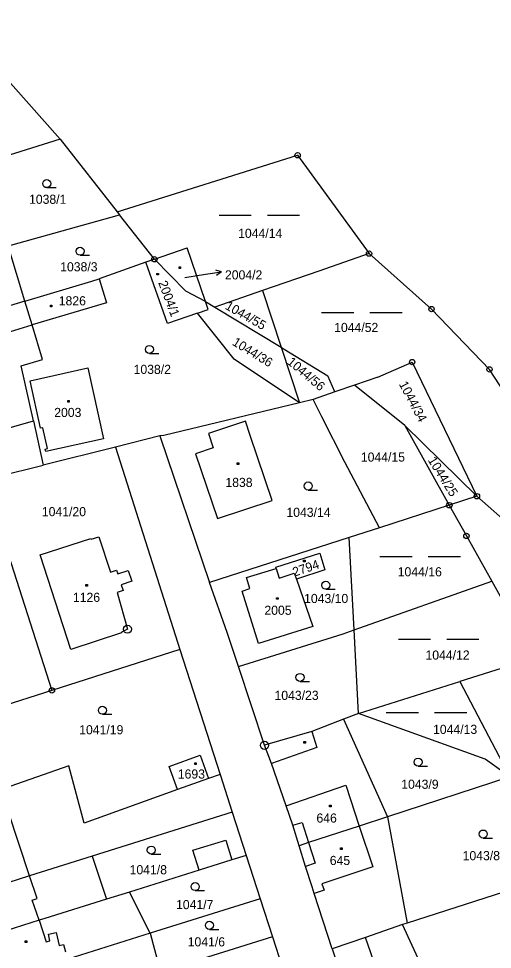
# Model space of a CAD drawing. Extents: x -795483 to -789093, y -1112258 to -1108741.
# Drawn here: x -792187.7 to -792099.5, y -1109537.4 to -1109364.2 of the extents above; entities that cross this region are included whole.
import ezdxf

# ---------------------------------------------------------------- set-up
doc = ezdxf.new("R2010")
doc.units = 0
for name, color, linetype in [('Komunikace', 7, 'Continuous'), ('Vrstva 1', 7, 'Continuous'), ('Vrstva 14', 7, 'Continuous'), ('Vrstva 15', 7, 'Continuous'), ('Vrstva 16', 7, 'Continuous'), ('Vrstva 2', 7, 'Continuous'), ('Vrstva 23', 7, 'Continuous'), ('Vrstva 25', 7, 'Continuous'), ('Vrstva 28', 7, 'Continuous')]:
    doc.layers.add(name, color=color, linetype=linetype)

msp = doc.modelspace()

# ---------------------------------------------------------------- linework, layer by layer
at = {"layer": 'Komunikace'}
msp.add_line((-792156.71, -1109412.34), (-792152.86, -1109411.76), dxfattribs=at)
at = {"layer": 'Vrstva 1'}
for p, q in [((-792179.92, -1109386.62), (-792199.93, -1109364.18)), ((-792179.92, -1109386.62), (-792192.14, -1109390.42)), ((-792179.92, -1109386.62), (-792169.32, -1109400.13)), ((-792169.32, -1109400.13), (-792135.72, -1109389.62)), ((-792135.72, -1109389.62), (-792122.43, -1109407.92)), ((-792189.14, -1109406.33), (-792168.87, -1109400.71)), ((-792169.32, -1109400.13), (-792168.87, -1109400.71)), ((-792162.39, -1109408.97), (-792168.87, -1109400.71)), ((-792186.51, -1109416.76), (-792189.6, -1109406.48)), ((-792162.39, -1109408.97), (-792156.28, -1109406.87)), ((-792152.86, -1109416.83), (-792156.28, -1109406.87)), ((-792122.43, -1109407.92), (-792131.78, -1109411.16)), ((-792110.8, -1109418.24), (-792122.43, -1109407.92)), ((-792163.96, -1109409.52), (-792172.67, -1109412.6)), ((-792162.39, -1109408.97), (-792163.96, -1109409.52)), ((-792159.94, -1109420.91), (-792163.96, -1109409.52)), ((-792156.56, -1109414.91), (-792162.39, -1109408.97)), ((-792131.78, -1109411.16), (-792142.24, -1109414.79)), ((-792186.51, -1109416.76), (-792174.06, -1109413.02)), ((-792174.06, -1109413.02), (-792172.67, -1109412.6)), ((-792172.67, -1109412.6), (-792171.33, -1109417.08)), ((-792152.86, -1109416.83), (-792156.56, -1109414.91)), ((-792142.24, -1109414.79), (-792151.13, -1109417.87)), ((-792142.24, -1109414.79), (-792138.79, -1109425.32)), ((-792186.51, -1109416.76), (-792194.71, -1109419.22)), ((-792185.12, -1109421.2), (-792186.51, -1109416.76)), ((-792171.33, -1109417.08), (-792185.12, -1109421.2)), ((-792152.36, -1109418.29), (-792152.86, -1109416.83)), ((-792152.86, -1109416.83), (-792151.13, -1109417.87)), ((-792154.38, -1109418.99), (-792152.36, -1109418.29)), ((-792151.13, -1109417.87), (-792138.79, -1109425.32)), ((-792100, -1109429.46), (-792110.8, -1109418.24)), ((-792154.38, -1109418.99), (-792159.94, -1109420.91)), ((-792147.51, -1109427.55), (-792154.38, -1109418.99)), ((-792193.45, -1109423.68), (-792185.12, -1109421.2)), ((-792183.21, -1109427.6), (-792185.12, -1109421.2)), ((-792138.79, -1109425.32), (-792135.39, -1109435.69)), ((-792138.79, -1109425.32), (-792138.21, -1109425.67)), ((-792138.21, -1109425.67), (-792130.07, -1109430.69)), ((-792187.18, -1109428.78), (-792183.21, -1109427.6)), ((-792184.92, -1109439.01), (-792187.18, -1109428.78)), ((-792185.54, -1109431.57), (-792174.8, -1109429.19)), ((-792174.8, -1109429.19), (-792171.88, -1109442.37)), ((-792135.39, -1109435.69), (-792147.51, -1109427.55)), ((-792120.78, -1109430.89), (-792114.4, -1109428.1)), ((-792114.4, -1109428.1), (-792102.35, -1109453.07)), ((-792128.79, -1109433.67), (-792130.07, -1109430.69)), ((-792120.78, -1109430.89), (-792125.12, -1109432.4)), ((-792092, -1109441.89), (-792100, -1109429.46)), ((-792183.58, -1109440.43), (-792185.54, -1109431.57)), ((-792125.12, -1109432.4), (-792128.79, -1109433.67)), ((-792115.74, -1109439.93), (-792125.12, -1109432.4)), ((-792128.79, -1109433.67), (-792132.85, -1109435.08)), ((-792135.39, -1109435.69), (-792160.65, -1109441.76)), ((-792132.85, -1109435.08), (-792135.39, -1109435.69)), ((-792131.21, -1109438.29), (-792132.85, -1109435.08)), ((-792206.5, -1109445.38), (-792184.92, -1109439.01)), ((-792184.92, -1109439.01), (-792183.09, -1109447.26)), ((-792145.43, -1109439.08), (-792152.29, -1109441.37)), ((-792144.53, -1109441.77), (-792145.43, -1109439.08)), ((-792126.91, -1109446.7), (-792131.21, -1109438.29)), ((-792183.14, -1109440.33), (-792183.58, -1109440.43)), ((-792182.28, -1109444.21), (-792183.14, -1109440.33)), ((-792152.29, -1109441.37), (-792151.42, -1109444.07)), ((-792115.74, -1109439.93), (-792107.48, -1109454.74)), ((-792115.74, -1109439.93), (-792102.35, -1109453.07)), ((-792171.88, -1109442.37), (-792182.62, -1109444.75)), ((-792161.38, -1109441.81), (-792169.62, -1109443.93)), ((-792160.65, -1109441.76), (-792161.38, -1109441.81)), ((-792161.38, -1109441.81), (-792152.14, -1109469.14)), ((-792140.49, -1109453.85), (-792144.53, -1109441.77)), ((-792169.62, -1109443.93), (-792183.09, -1109447.26)), ((-792182.72, -1109444.31), (-792182.28, -1109444.21)), ((-792182.62, -1109444.75), (-792182.72, -1109444.31)), ((-792169.62, -1109443.93), (-792157.64, -1109481.61)), ((-792151.42, -1109444.07), (-792154.71, -1109445.17)), ((-792154.71, -1109445.17), (-792150.64, -1109457.24)), ((-792194.09, -1109449.98), (-792183.09, -1109447.26)), ((-792120.5, -1109458.94), (-792126.91, -1109446.7)), ((-792194.09, -1109449.98), (-792181.48, -1109489.21)), ((-792102.35, -1109453.07), (-792107.48, -1109454.74)), ((-792102.35, -1109453.07), (-792083.09, -1109470.06)), ((-792150.64, -1109457.24), (-792140.49, -1109453.85)), ((-792107.48, -1109454.74), (-792120.5, -1109458.94)), ((-792107.48, -1109454.74), (-792104.29, -1109460.46)), ((-792120.5, -1109458.94), (-792126.15, -1109460.76)), ((-792183.66, -1109463.97), (-792174.22, -1109460.92)), ((-792174.22, -1109460.92), (-792174.17, -1109461.07)), ((-792174.17, -1109461.07), (-792172.74, -1109460.6)), ((-792172.74, -1109460.6), (-792170.59, -1109467.2)), ((-792126.15, -1109460.76), (-792152.14, -1109469.14)), ((-792125.22, -1109477.94), (-792126.15, -1109460.76)), ((-792104.29, -1109460.46), (-792099.59, -1109468.9)), ((-792139.78, -1109466.26), (-792131.6, -1109463.66)), ((-792131.6, -1109463.66), (-792130.68, -1109466.76)), ((-792177.95, -1109481.62), (-792183.66, -1109463.97)), ((-792170.59, -1109467.2), (-792169.44, -1109466.83)), ((-792169.44, -1109466.83), (-792169.21, -1109467.54)), ((-792169.21, -1109467.54), (-792167.26, -1109466.9)), ((-792167.26, -1109466.9), (-792166.6, -1109468.89)), ((-792145.23, -1109468.22), (-792139.7, -1109466.51)), ((-792139.7, -1109466.51), (-792139.78, -1109466.26)), ((-792139.7, -1109466.51), (-792139.14, -1109468.34)), ((-792130.68, -1109466.76), (-792135.96, -1109468.52)), ((-792166.6, -1109468.89), (-792168.56, -1109469.53)), ((-792144.61, -1109470.23), (-792145.23, -1109468.22)), ((-792139.14, -1109468.34), (-792136.36, -1109467.38)), ((-792136.36, -1109467.38), (-792135.96, -1109468.52)), ((-792135.96, -1109468.52), (-792132.92, -1109477.32)), ((-792125.22, -1109477.94), (-792099.59, -1109468.9)), ((-792099.59, -1109468.9), (-792091.63, -1109483.17)), ((-792168.2, -1109470.62), (-792169.35, -1109470.99)), ((-792168.56, -1109469.53), (-792168.2, -1109470.62)), ((-792148.85, -1109478.46), (-792152.14, -1109469.14)), ((-792146.02, -1109470.72), (-792144.61, -1109470.23)), ((-792143.03, -1109480.46), (-792146.02, -1109470.72)), ((-792169.35, -1109470.99), (-792167.41, -1109477.82)), ((-792132.92, -1109477.32), (-792143.03, -1109480.46)), ((-792168.49, -1109478.48), (-792177.95, -1109481.62)), ((-792167.41, -1109477.82), (-792168.53, -1109478.35)), ((-792168.53, -1109478.35), (-792168.49, -1109478.48)), ((-792146.76, -1109484.77), (-792148.85, -1109478.46)), ((-792124.38, -1109493.5), (-792125.22, -1109477.94)), ((-792157.64, -1109481.61), (-792181.48, -1109489.21)), ((-792157.64, -1109481.61), (-792150.15, -1109504.85)), ((-792091.63, -1109483.17), (-792105.51, -1109487.55)), ((-792141.89, -1109499.43), (-792146.76, -1109484.77)), ((-792124.38, -1109493.5), (-792105.51, -1109487.55)), ((-792105.51, -1109487.55), (-792096.23, -1109505.27)), ((-792181.48, -1109489.21), (-792205.34, -1109496.82)), ((-792127.19, -1109494.58), (-792133.08, -1109496.83)), ((-792124.38, -1109493.5), (-792127.19, -1109494.58)), ((-792127.19, -1109494.58), (-792118.99, -1109512.74)), ((-792100.79, -1109502), (-792124.38, -1109493.5)), ((-792133.08, -1109496.83), (-792141.89, -1109499.43)), ((-792140.61, -1109502.79), (-792141.89, -1109499.43)), ((-792159.63, -1109503.35), (-792153.87, -1109501.29)), ((-792153.87, -1109501.29), (-792152.32, -1109505.62)), ((-792096.23, -1109505.27), (-792100.79, -1109502)), ((-792178.3, -1109503.26), (-792195, -1109509.05)), ((-792175.49, -1109513.91), (-792178.3, -1109503.26)), ((-792158.08, -1109507.68), (-792159.63, -1109503.35)), ((-792137.84, -1109510.71), (-792140.61, -1109502.79)), ((-792150.15, -1109504.85), (-792152.32, -1109505.62)), ((-792150.15, -1109504.85), (-792147.88, -1109511.9)), ((-792096.23, -1109505.27), (-792118.99, -1109512.74)), ((-792152.32, -1109505.62), (-792158.08, -1109507.68)), ((-792158.08, -1109507.68), (-792175.49, -1109513.91)), ((-792147.88, -1109511.9), (-792173.97, -1109520.08)), ((-792147.88, -1109511.9), (-792145.3, -1109519.93)), ((-792136.63, -1109514.31), (-792137.84, -1109510.71)), ((-792118.99, -1109512.74), (-792124.24, -1109514.47)), ((-792118.99, -1109512.74), (-792115.34, -1109532.53)), ((-792135.43, -1109518.13), (-792136.63, -1109514.31)), ((-792124.24, -1109514.47), (-792133.72, -1109517.52)), ((-792133.72, -1109517.52), (-792135.43, -1109518.13)), ((-792134.23, -1109521.96), (-792135.43, -1109518.13)), ((-792173.97, -1109520.08), (-792185.62, -1109523.73)), ((-792173.97, -1109520.08), (-792171.33, -1109528.08)), ((-792147.95, -1109520.76), (-792154.05, -1109522.67)), ((-792145.3, -1109519.93), (-792147.95, -1109520.76)), ((-792145.3, -1109519.93), (-792142.7, -1109527.98)), ((-792154.05, -1109522.67), (-792167.03, -1109526.73)), ((-792133.01, -1109525.78), (-792134.23, -1109521.96)), ((-792082.4, -1109521.91), (-792115.34, -1109532.53)), ((-792185.62, -1109523.73), (-792195.72, -1109526.9)), ((-792132.63, -1109526.99), (-792133.01, -1109525.78)), ((-792167.03, -1109526.73), (-792171.33, -1109528.08)), ((-792163.16, -1109534.41), (-792167.03, -1109526.73)), ((-792142.7, -1109527.98), (-792163.16, -1109534.41)), ((-792142.7, -1109527.98), (-792140.41, -1109535.07)), ((-792129.32, -1109537.33), (-792132.63, -1109526.99)), ((-792171.33, -1109528.08), (-792182.81, -1109531.68)), ((-792183.84, -1109532), (-792193.09, -1109534.9)), ((-792182.81, -1109531.68), (-792183.84, -1109532)), ((-792116.17, -1109532.79), (-792123.11, -1109535.18)), ((-792115.34, -1109532.53), (-792116.17, -1109532.79)), ((-792107.79, -1109551.14), (-792116.17, -1109532.79)), ((-792163.16, -1109534.41), (-792180.88, -1109539.98)), ((-792163.16, -1109534.41), (-792161.24, -1109541.55)), ((-792140.41, -1109535.07), (-792161.24, -1109541.55)), ((-792140.41, -1109535.07), (-792138.59, -1109540.64)), ((-792123.11, -1109535.18), (-792129.32, -1109537.33)), ((-792129.32, -1109537.33), (-792127.27, -1109543.27))]:
    msp.add_line(p, q, dxfattribs=at)
msp.add_lwpolyline([(-792146.76, -1109484.77), (-792127.24, -1109478.65), (-792125.22, -1109477.94)], dxfattribs=at)
at = {"layer": 'Vrstva 16'}
for p, q in [((-792152.86, -1109411.76), (-792149.89, -1109411.32)), ((-792149.89, -1109411.32), (-792150.96, -1109410.97)), ((-792149.89, -1109411.32), (-792150.81, -1109411.96))]:
    msp.add_line(p, q, dxfattribs=at)
at = {"layer": 'Vrstva 2'}
for p, q in [((-792133.08, -1109496.83), (-792132.13, -1109499.84)), ((-792132.13, -1109499.84), (-792140.61, -1109502.79)), ((-792137.84, -1109510.71), (-792126.76, -1109506.82)), ((-792126.76, -1109506.82), (-792124.24, -1109514.47)), ((-792185.62, -1109523.73), (-792189.64, -1109511.71)), ((-792136.63, -1109514.31), (-792134.9, -1109513.77)), ((-792134.9, -1109513.77), (-792133.72, -1109517.52)), ((-792124.24, -1109514.47), (-792121.74, -1109522.06)), ((-792155.22, -1109518.94), (-792149.1, -1109517.06)), ((-792149.1, -1109517.06), (-792147.95, -1109520.76)), ((-792133.72, -1109517.52), (-792132.44, -1109521.39)), ((-792154.05, -1109522.67), (-792155.22, -1109518.94)), ((-792132.44, -1109521.39), (-792134.23, -1109521.96)), ((-792121.74, -1109522.06), (-792131.22, -1109525.19)), ((-792184.21, -1109527.92), (-792185.62, -1109523.73)), ((-792131.22, -1109525.19), (-792130.81, -1109526.4)), ((-792185.14, -1109528.23), (-792184.21, -1109527.92)), ((-792130.81, -1109526.4), (-792132.63, -1109526.99)), ((-792183.84, -1109532), (-792185.14, -1109528.23)), ((-792183.84, -1109532), (-792182.57, -1109536.03)), ((-792182.12, -1109534.6), (-792180.65, -1109534.26)), ((-792181.84, -1109535.8), (-792182.12, -1109534.6)), ((-792180.65, -1109534.26), (-792180.1, -1109536.67)), ((-792182.57, -1109536.03), (-792181.84, -1109535.8)), ((-792180.1, -1109536.67), (-792179.29, -1109536.48)), ((-792179.29, -1109536.48), (-792178.96, -1109537.89)), ((-792121.03, -1109541.11), (-792123.11, -1109535.18))]:
    msp.add_line(p, q, dxfattribs=at)
at = {"layer": 'Vrstva 23'}
for p, q in [((-792182.43, -1109395.64), (-792180.68, -1109395.64)), ((-792150.35, -1109400.77), (-792144.35, -1109400.77)), ((-792141.35, -1109400.77), (-792135.35, -1109400.77)), ((-792176.23, -1109408.22), (-792174.48, -1109408.22)), ((-792131.29, -1109418.85), (-792125.29, -1109418.85)), ((-792122.29, -1109418.85), (-792116.29, -1109418.85)), ((-792163.32, -1109426.5), (-792161.57, -1109426.5)), ((-792133.75, -1109451.92), (-792132, -1109451.92)), ((-792120.4, -1109464.28), (-792114.4, -1109464.28)), ((-792111.4, -1109464.28), (-792105.4, -1109464.28)), ((-792130.48, -1109470.38), (-792128.73, -1109470.38)), ((-792116.96, -1109479.66), (-792110.96, -1109479.66)), ((-792107.96, -1109479.66), (-792101.96, -1109479.66)), ((-792135.28, -1109487.54), (-792133.53, -1109487.54)), ((-792119.22, -1109493.31), (-792113.22, -1109493.31)), ((-792110.22, -1109493.31), (-792104.22, -1109493.31)), ((-792172.07, -1109493.65), (-792170.32, -1109493.65)), ((-792113.29, -1109503.31), (-792111.54, -1109503.31)), ((-792101.17, -1109516.69), (-792099.42, -1109516.69)), ((-792162.97, -1109519.68), (-792161.22, -1109519.68)), ((-792154.8, -1109526.47), (-792153.05, -1109526.47)), ((-792152.15, -1109533.68), (-792150.4, -1109533.68))]:
    msp.add_line(p, q, dxfattribs=at)
for centre in [(-792182.43, -1109394.89), (-792176.23, -1109407.47), (-792163.32, -1109425.75), (-792133.75, -1109451.17), (-792130.48, -1109469.63), (-792135.28, -1109486.79), (-792172.07, -1109492.9), (-792113.29, -1109502.56), (-792101.17, -1109515.94), (-792162.97, -1109518.93), (-792154.8, -1109525.72), (-792152.15, -1109532.93)]:
    msp.add_circle(centre, 0.75, dxfattribs=at)
at = {"layer": 'Vrstva 25'}
for p, q in [((-792161.94, -1109411.59), (-792161.64, -1109411.59)), ((-792161.94, -1109411.89), (-792161.94, -1109411.59)), ((-792161.64, -1109411.89), (-792161.94, -1109411.89)), ((-792161.64, -1109411.59), (-792161.64, -1109411.89)), ((-792157.8, -1109410.4), (-792157.5, -1109410.4)), ((-792157.8, -1109410.7), (-792157.8, -1109410.4)), ((-792157.5, -1109410.7), (-792157.8, -1109410.7)), ((-792157.5, -1109410.4), (-792157.5, -1109410.7)), ((-792181.76, -1109417.51), (-792181.46, -1109417.51)), ((-792181.76, -1109417.81), (-792181.76, -1109417.51)), ((-792181.46, -1109417.81), (-792181.76, -1109417.81)), ((-792181.46, -1109417.51), (-792181.46, -1109417.81)), ((-792178.53, -1109435.26), (-792178.23, -1109435.26)), ((-792178.53, -1109435.56), (-792178.53, -1109435.26)), ((-792178.23, -1109435.56), (-792178.53, -1109435.56)), ((-792178.23, -1109435.26), (-792178.23, -1109435.56)), ((-792146.95, -1109446.85), (-792146.65, -1109446.85)), ((-792146.95, -1109447.15), (-792146.95, -1109446.85)), ((-792146.65, -1109447.15), (-792146.95, -1109447.15)), ((-792146.65, -1109446.85), (-792146.65, -1109447.15)), ((-792134.65, -1109464.98), (-792134.35, -1109464.98)), ((-792134.65, -1109465.28), (-792134.65, -1109464.98)), ((-792134.35, -1109465.28), (-792134.65, -1109465.28)), ((-792134.35, -1109464.98), (-792134.35, -1109465.28)), ((-792175.15, -1109469.49), (-792174.85, -1109469.49)), ((-792175.15, -1109469.79), (-792175.15, -1109469.49)), ((-792174.85, -1109469.79), (-792175.15, -1109469.79)), ((-792174.85, -1109469.49), (-792174.85, -1109469.79)), ((-792139.65, -1109471.95), (-792139.35, -1109471.95)), ((-792139.65, -1109472.25), (-792139.65, -1109471.95)), ((-792139.35, -1109472.25), (-792139.65, -1109472.25)), ((-792139.35, -1109471.95), (-792139.35, -1109472.25)), ((-792134.54, -1109498.71), (-792134.24, -1109498.71)), ((-792134.54, -1109499.01), (-792134.54, -1109498.71)), ((-792134.24, -1109499.01), (-792134.54, -1109499.01)), ((-792134.24, -1109498.71), (-792134.24, -1109499.01)), ((-792154.89, -1109502.67), (-792154.59, -1109502.67)), ((-792154.89, -1109502.97), (-792154.89, -1109502.67)), ((-792154.59, -1109502.97), (-792154.89, -1109502.97)), ((-792154.59, -1109502.67), (-792154.59, -1109502.97)), ((-792129.76, -1109510.56), (-792129.46, -1109510.56)), ((-792129.76, -1109510.86), (-792129.76, -1109510.56)), ((-792129.46, -1109510.56), (-792129.46, -1109510.86)), ((-792129.46, -1109510.86), (-792129.76, -1109510.86)), ((-792127.73, -1109518.5), (-792127.43, -1109518.5)), ((-792127.73, -1109518.8), (-792127.73, -1109518.5)), ((-792127.43, -1109518.8), (-792127.73, -1109518.8)), ((-792127.43, -1109518.5), (-792127.43, -1109518.8)), ((-792186.45, -1109535.8), (-792186.15, -1109535.8)), ((-792186.45, -1109536.1), (-792186.45, -1109535.8)), ((-792186.15, -1109536.1), (-792186.45, -1109536.1)), ((-792186.15, -1109535.8), (-792186.15, -1109536.1))]:
    msp.add_line(p, q, dxfattribs=at)
at = {"layer": 'Vrstva 28'}
for centre, radius in [((-792135.72, -1109389.62), 0.5), ((-792135.72, -1109389.62), 0.01), ((-792122.43, -1109407.92), 0.5), ((-792122.43, -1109407.92), 0.01), ((-792162.39, -1109408.97), 0.5), ((-792162.39, -1109408.97), 0.01), ((-792110.8, -1109418.24), 0.5), ((-792110.8, -1109418.24), 0.01), ((-792114.4, -1109428.1), 0.5), ((-792114.4, -1109428.1), 0.01), ((-792100, -1109429.46), 0.5), ((-792100, -1109429.46), 0.01), ((-792102.35, -1109453.07), 0.5), ((-792102.35, -1109453.07), 0.01), ((-792107.48, -1109454.74), 0.5), ((-792107.48, -1109454.74), 0.01), ((-792104.29, -1109460.46), 0.5), ((-792104.29, -1109460.46), 0.01), ((-792167.41, -1109477.82), 0.75), ((-792167.41, -1109477.82), 0.01), ((-792181.48, -1109489.21), 0.5), ((-792181.48, -1109489.21), 0.01), ((-792141.89, -1109499.43), 0.75), ((-792141.89, -1109499.43), 0.01)]:
    msp.add_circle(centre, radius, dxfattribs=at)

# ---------------------------------------------------------------- texts
at = {"layer": 'Vrstva 14'}
for s, p in [('1038/1', (-792185.73, -1109398.65)), ('1044/14', (-792146.8, -1109404.99)), ('1038/3', (-792179.93, -1109411.22)), ('1044/52', (-792128.92, -1109422.51)), ('1038/2', (-792166.26, -1109430.31)), ('1044/15', (-792123.95, -1109446.63)), ('1041/20', (-792183.34, -1109456.79)), ('1043/14', (-792137.81, -1109456.91)), ('1044/16', (-792117.09, -1109467.98)), ('1043/10', (-792134.52, -1109472.95)), ('1044/12', (-792111.92, -1109483.48)), ('1043/23', (-792140.03, -1109490.98)), ('1041/19', (-792176.39, -1109497.38)), ('1044/13', (-792110.51, -1109497.31)), ('1043/9', (-792116.43, -1109507.52)), ('1043/8', (-792105, -1109520.81)), ('1041/8', (-792167, -1109523.43)), ('1041/7', (-792158.36, -1109529.92)), ('1041/6', (-792156.19, -1109536.85))]:
    msp.add_text(s, height=1.7, dxfattribs=at).set_placement(p)
for s, rotation, p in [('1044/55', 330.3, (-792149.36, -1109418.12)), ('1044/36', 328.4664, (-792148.03, -1109424.82)), ('1044/56', 319.8675, (-792137.81, -1109428.3)), ('1044/34', 297.9, (-792116.91, -1109432.19)), ('1044/25', 301.8957, (-792111.54, -1109446.35))]:
    msp.add_text(s, height=1.7, rotation=rotation, dxfattribs=at).set_placement(p)
at = {"layer": 'Vrstva 15'}
for s, rotation, p in [('2004/1', 290.6214, (-792161.7, -1109413.32)), ('2794', 18.7087, (-792136.33, -1109468.06))]:
    msp.add_text(s, height=1.7, rotation=rotation, dxfattribs=at).set_placement(p)
for s, height, p in [('2004/2', 0.1, (-792156.71, -1109412.34)), ('1826', 1.7, (-792180.2, -1109417.55)), ('2003', 1.7, (-792181.04, -1109438.33)), ('1838', 1.7, (-792149.17, -1109451.35)), ('1126', 1.7, (-792177.56, -1109472.73)), ('2005', 1.7, (-792141.91, -1109475.14)), ('1693', 1.7, (-792158.03, -1109505.62)), ('646', 1.7, (-792132.22, -1109513.81)), ('645', 1.7, (-792129.74, -1109521.71))]:
    msp.add_text(s, height=height, dxfattribs=at).set_placement(p)
at = {"layer": 'Vrstva 16'}
msp.add_text('2004/2', height=1.7, dxfattribs=at).set_placement((-792149.25, -1109412.72))

doc.saveas('drawing.dxf')
